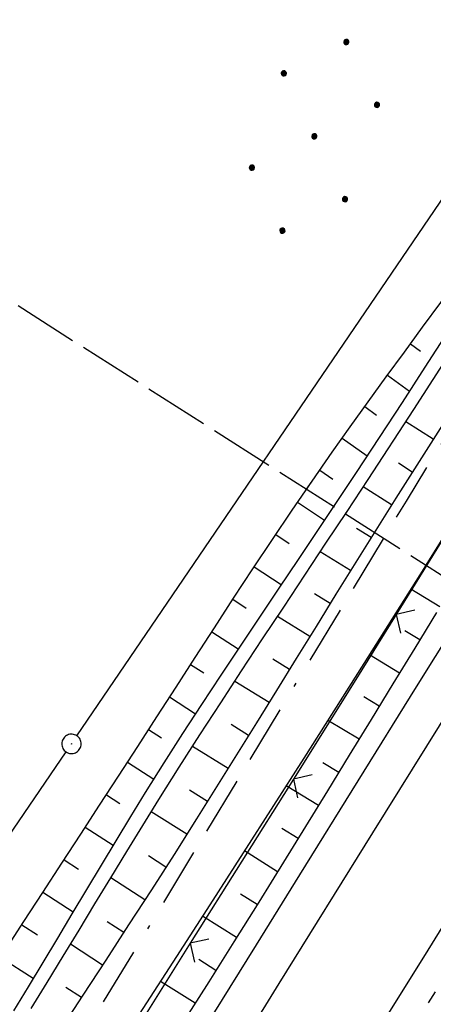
# Model space of a CAD drawing. Extents: x 510526 to 513920, y 467229 to 478797.
# Tile 428 of 467: x 512808 to 512839, y 477030 to 477106. Entities that reach past the tile are written whole.
import ezdxf

# ---------------------------------------------------------------- set-up
doc = ezdxf.new("R2010")
doc.units = 0
doc.header["$LTSCALE"] = 10
doc.header["$MEASUREMENT"] = 0
for name, pattern in [('ACAD_ISO16W100', [73, 15, -6.5, 15, -6.5, 15, -7, 1, -7]), ('ACHSE', [5.5, 4, -0.5, 0.5, -0.5]), ('LT00', [0]), ('LT14', [0.6, 0.5, -0.1])]:
    doc.linetypes.add(name, pattern=pattern)
doc.layers.get('0').update_dxf_attribs({"linetype": 'LT00'})
for name, color, linetype in [('-AX-020', 250, 'ACHSE'), ('BAB-KABEL', 220, 'ACAD_ISO16W100'), ('DFK_AB_L', 21, 'LT00'), ('DFK_AB_P', 7, 'LT00'), ('DFK_NUTZUNG', 250, 'LT00'), ('V87_BOESCH', 250, 'LT00'), ('V87_BOSCHUNG', 250, 'LT00'), ('V87_ZAUN', 40, 'LT00'), ('V88_AFBR_BAB', 250, 'LT00'), ('V88_BOESCH', 250, 'LT00'), ('V88_BOSCHUNG', 250, 'LT00'), ('V88_LD_MARK', 250, 'LT00'), ('V88_ZAUN', 40, 'LT00')]:
    doc.layers.add(name, color=color, linetype=linetype)
doc.layers.add('-BLATT_87-RAND', color=7, linetype='LT14', plot=False)

# ---------------------------------------------------------------- blocks, each defined once
blk = doc.blocks.new('SYMB0003')
at = {"color": 0, "linetype": 'ByBlock'}
for p, q in [((-0.015712, 0), (0.010166, 0.012015)), ((0, -0.021257), (-0.015712, 0)), ((0.010166, 0.012015), (0, -0.021257))]:
    blk.add_line(p, q, dxfattribs=at)
for points in [[(-0.031395, 0.499013), (-0.093691, 0.491144), (-0.154509, 0.475528), (-0.21289, 0.452414), (-0.267913, 0.422164), (-0.318712, 0.385257), (-0.364484, 0.342274), (-0.404509, 0.293893), (-0.438154, 0.240877), (-0.464888, 0.184062), (-0.484292, 0.124345), (-0.496058, 0.062667), (-0.5, 0)], [(-0.5, 0), (-0.496058, -0.062667), (-0.484292, -0.124345), (-0.464888, -0.184062), (-0.438154, -0.240877), (-0.404509, -0.293893), (-0.364485, -0.342274), (-0.318712, -0.385257), (-0.267914, -0.422164), (-0.21289, -0.452414), (-0.154509, -0.475529), (-0.093691, -0.491144), (-0.031395, -0.499014), (0.031395, -0.499014)], [(0.5, 0), (0.496057, 0.062667), (0.484292, 0.124345), (0.464888, 0.184062), (0.438153, 0.240877), (0.404509, 0.293893), (0.364484, 0.342274), (0.318712, 0.385257), (0.267913, 0.422164), (0.21289, 0.452414), (0.154509, 0.475528), (0.093691, 0.491144), (0.031395, 0.499013), (-0.031395, 0.499013)], [(0.031395, -0.499014), (0.093691, -0.491144), (0.154509, -0.475529), (0.21289, -0.452414), (0.267914, -0.422164), (0.318712, -0.385257), (0.364485, -0.342274), (0.404509, -0.293893), (0.438154, -0.240877), (0.464889, -0.184062), (0.484292, -0.124345), (0.496058, -0.062667), (0.5, 0)]]:
    blk.add_lwpolyline(points, dxfattribs=at)
blk = doc.blocks.new('SYMB0024')
at = {"color": 0, "linetype": 'ByBlock'}
for p, q in [((-0.5, 0.5), (0, 0)), ((0, 0), (0.5, 0.5))]:
    blk.add_line(p, q, dxfattribs=at)
blk = doc.blocks.new('Ackerland7')
at = {"layer": 'DFK_NUTZUNG', "color": 0, "linetype": 'ByBlock'}
for p, q in [((-4, 3.928), (-4, 3.67)), ((-3.95, 3.628), (-3.95, 3.97)), ((-3.9, 3.99), (-3.9, 3.607)), ((-3.85, 3.601), (-3.85, 3.997)), ((-3.8, 3.99), (-3.8, 3.607)), ((-3.75, 3.628), (-3.75, 3.97)), ((-3.7, 3.928), (-3.7, 3.67)), ((3.7, 3.929), (3.7, 3.671)), ((3.75, 3.629), (3.75, 3.971)), ((3.8, 3.992), (3.8, 3.608)), ((3.85, 3.602), (3.85, 3.998)), ((3.9, 3.992), (3.9, 3.608)), ((3.95, 3.629), (3.95, 3.971)), ((4, 3.929), (4, 3.671)), ((-3.65, 3.798), (-3.65, 3.8)), ((4.05, 3.799), (4.05, 3.801)), ((-7.85, 0.129), (-7.85, -0.129)), ((-7.8, -0.171), (-7.8, 0.171)), ((-7.75, 0.192), (-7.75, -0.192)), ((-7.7, -0.198), (-7.7, 0.198)), ((-7.65, 0.192), (-7.65, -0.192)), ((-7.6, -0.171), (-7.6, 0.171)), ((-7.55, 0.129), (-7.55, -0.129)), ((-7.5, -0.001), (-7.5, 0.001)), ((-0.15, 0.129), (-0.15, -0.129)), ((-0.1, -0.171), (-0.1, 0.171)), ((-0.05, 0.192), (-0.05, -0.192)), ((0, -0.198), (0, 0.198)), ((0.05, 0.192), (0.05, -0.192)), ((0.1, -0.171), (0.1, 0.171)), ((0.15, 0.129), (0.15, -0.129)), ((0.2, -0.001), (0.2, 0.001)), ((7.55, 0.129), (7.55, -0.129)), ((7.6, -0.171), (7.6, 0.171)), ((7.65, 0.192), (7.65, -0.192)), ((7.7, -0.198), (7.7, 0.198)), ((7.75, 0.192), (7.75, -0.192)), ((7.8, -0.171), (7.8, 0.171)), ((7.85, 0.129), (7.85, -0.129)), ((7.9, -0.001), (7.9, 0.001)), ((-4, -3.671), (-4, -3.929)), ((-3.95, -3.971), (-3.95, -3.629)), ((-3.9, -3.608), (-3.9, -3.992)), ((-3.85, -3.998), (-3.85, -3.602)), ((-3.8, -3.608), (-3.8, -3.992)), ((-3.75, -3.971), (-3.75, -3.629)), ((-3.7, -3.671), (-3.7, -3.929)), ((-3.65, -3.801), (-3.65, -3.799)), ((3.7, -3.671), (3.7, -3.929)), ((3.75, -3.971), (3.75, -3.629)), ((3.8, -3.608), (3.8, -3.992)), ((3.85, -3.998), (3.85, -3.602)), ((3.9, -3.608), (3.9, -3.992)), ((3.95, -3.971), (3.95, -3.629)), ((4, -3.671), (4, -3.929)), ((4.05, -3.801), (4.05, -3.799))]:
    blk.add_line(p, q, dxfattribs=at)
for points in [[(-3.65, 3.799), (-3.67, 3.886), (-3.725, 3.955), (-3.805, 3.994), (-3.894, 3.994), (-3.975, 3.955), (-4.03, 3.886), (-4.05, 3.799), (-4.03, 3.712), (-3.975, 3.642), (-3.894, 3.604), (-3.805, 3.604), (-3.725, 3.642), (-3.67, 3.712), (-3.65, 3.799)], [(4.05, 3.8), (4.03, 3.887), (3.975, 3.956), (3.894, 3.995), (3.805, 3.995), (3.725, 3.956), (3.67, 3.887), (3.65, 3.8), (3.67, 3.713), (3.725, 3.644), (3.805, 3.605), (3.894, 3.605), (3.975, 3.644), (4.03, 3.713), (4.05, 3.8)], [(-7.5, 0), (-7.52, 0.087), (-7.575, 0.156), (-7.655, 0.195), (-7.744, 0.195), (-7.825, 0.156), (-7.88, 0.087), (-7.9, 0)], [(0.2, 0), (0.18, 0.087), (0.125, 0.156), (0.045, 0.195), (-0.044, 0.195), (-0.125, 0.156), (-0.18, 0.087), (-0.2, 0)], [(-0.2, 0), (-0.18, -0.087), (-0.125, -0.156), (-0.044, -0.195), (0.045, -0.195), (0.125, -0.156), (0.18, -0.087), (0.2, 0)], [(7.9, 0), (7.88, 0.087), (7.825, 0.156), (7.744, 0.195), (7.655, 0.195), (7.575, 0.156), (7.52, 0.087), (7.5, 0)], [(7.5, 0), (7.52, -0.087), (7.575, -0.156), (7.655, -0.195), (7.744, -0.195), (7.825, -0.156), (7.88, -0.087), (7.9, 0)], [(-7.9, 0), (-7.88, -0.087), (-7.825, -0.156), (-7.744, -0.195), (-7.655, -0.195), (-7.575, -0.156), (-7.52, -0.087), (-7.5, 0)], [(-3.65, -3.8), (-3.67, -3.713), (-3.725, -3.644), (-3.805, -3.605), (-3.894, -3.605), (-3.975, -3.644), (-4.03, -3.713), (-4.05, -3.8), (-4.03, -3.887), (-3.975, -3.956), (-3.894, -3.995), (-3.805, -3.995), (-3.725, -3.956), (-3.67, -3.887), (-3.65, -3.8)], [(4.05, -3.8), (4.03, -3.713), (3.975, -3.644), (3.894, -3.605), (3.805, -3.605), (3.725, -3.644), (3.67, -3.713), (3.65, -3.8), (3.67, -3.887), (3.725, -3.956), (3.805, -3.995), (3.894, -3.995), (3.975, -3.956), (4.03, -3.887), (4.05, -3.8)]]:
    blk.add_lwpolyline(points, dxfattribs=at)

msp = doc.modelspace()

# ---------------------------------------------------------------- linework, layer by layer
at = {"layer": '-AX-020', "ltscale": 0.2, "flags": 128}
msp.add_lwpolyline([(513881.716, 478796.972), (513877.87, 478787.354), (513870.367, 478768.801), (513862.788, 478750.278), (513855.137, 478731.786), (513847.411, 478713.324), (513839.611, 478694.893), (513831.738, 478676.494), (513823.791, 478658.127), (513815.771, 478639.791), (513807.678, 478621.487), (513799.512, 478603.216), (513791.272, 478584.978), (513782.96, 478566.773), (513774.576, 478548.601), (513766.118, 478530.463), (513757.588, 478512.359), (513748.986, 478494.289), (513740.312, 478476.254), (513731.565, 478458.253), (513722.747, 478440.287), (513713.857, 478422.357), (513704.896, 478404.463), (513695.863, 478386.605), (513686.758, 478368.782), (513677.583, 478350.997), (513668.336, 478333.248), (513659.019, 478315.536), (513649.63, 478297.862), (513640.172, 478280.225), (513630.643, 478262.626), (513621.043, 478245.066), (513611.374, 478227.544), (513601.634, 478210.061), (513591.825, 478192.617), (513586.745, 478183.647), (513576.83, 478166.262), (513566.848, 478148.917), (513556.8, 478131.609), (513546.688, 478114.338), (513536.514, 478097.104), (513526.28, 478079.906), (513515.988, 478062.743), (513505.638, 478045.613), (513495.234, 478028.517), (513484.778, 478011.453), (513474.27, 477994.421), (513463.712, 477977.419), (513453.108, 477960.447), (513442.457, 477943.503), (513431.762, 477926.587), (513421.026, 477909.698), (513410.248, 477892.835), (513399.432, 477875.997), (513388.579, 477859.182), (513377.691, 477842.39), (513366.769, 477825.62), (513355.815, 477808.871), (513344.831, 477792.142), (513333.819, 477775.431), (513322.78, 477758.738), (513311.715, 477742.062), (513300.628, 477725.401), (513289.519, 477708.754), (513278.389, 477692.121), (513267.242, 477675.5), (513256.078, 477658.891), (513244.899, 477642.291), (513233.706, 477625.7), (513222.502, 477609.117), (513211.288, 477592.542), (513200.066, 477575.971), (513188.837, 477559.405), (513177.603, 477542.843), (513166.366, 477526.282), (513154.797, 477509.239), (513142.496, 477491.114), (513130.197, 477472.988), (513117.902, 477454.859), (513105.613, 477436.726), (513093.333, 477418.587), (513081.064, 477400.44), (513068.808, 477382.285), (513056.567, 477364.119), (513044.344, 477345.942), (513032.141, 477327.752), (513019.958, 477309.547), (513007.8, 477291.325), (512995.668, 477273.087), (512983.565, 477254.83), (512971.492, 477236.552), (512959.452, 477218.253), (512947.447, 477199.931), (512935.479, 477181.584), (512923.551, 477163.212), (512911.665, 477144.812), (512899.822, 477126.385), (512888.026, 477107.927), (512876.279, 477089.439), (512864.582, 477070.918), (512852.939, 477052.364), (512841.352, 477033.775), (512829.822, 477015.15), (512818.352, 476996.488), (512806.945, 476977.787), (512795.603, 476959.048), (512789.644, 476949.141), (512778.405, 476930.339), (512767.236, 476911.496), (512756.135, 476892.613), (512745.103, 476873.688), (512734.14, 476854.724), (512723.246, 476835.72), (512712.422, 476816.676), (512701.668, 476797.593), (512690.983, 476778.471), (512680.369, 476759.309), (512669.824, 476740.11), (512659.35, 476720.871), (512648.946, 476701.595), (512638.612, 476682.281), (512628.349, 476662.929), (512618.157, 476643.54), (512608.036, 476624.113), (512597.985, 476604.65), (512588.006, 476585.15), (512578.098, 476565.614), (512568.261, 476546.042), (512558.497, 476526.434), (512548.803, 476506.791), (512539.182, 476487.112), (512529.632, 476467.399), (512520.155, 476447.65), (512510.749, 476427.867), (512501.416, 476408.05), (512492.156, 476388.199), (512482.968, 476368.314), (512473.852, 476348.396), (512464.81, 476328.445), (512455.84, 476308.46), (512446.944, 476288.443), (512438.12, 476268.394), (512429.37, 476248.313), (512420.694, 476228.2), (512412.09, 476208.055), (512403.561, 476187.879), (512395.105, 476167.672), (512386.723, 476147.434), (512378.415, 476127.166), (512370.181, 476106.867), (512362.021, 476086.539), (512353.936, 476066.181), (512345.925, 476045.794), (512337.988, 476025.377), (512330.127, 476004.932), (512322.339, 475984.458), (512314.627, 475963.955), (512306.989, 475943.425), (512299.427, 475922.867), (512291.94, 475902.281), (512284.528, 475881.669), (512277.191, 475861.029), (512269.93, 475840.362), (512262.744, 475819.67), (512255.634, 475798.951), (512248.599, 475778.206), (512241.641, 475757.436), (512234.758, 475736.641), (512227.951, 475715.82), (512221.221, 475694.975), (512214.566, 475674.105), (512207.988, 475653.211), (512201.487, 475632.294), (512200.128, 475627.887), (512194.281, 475608.791), (512188.5, 475589.674), (512182.785, 475570.538), (512177.137, 475551.381), (512171.56, 475532.204), (512166.053, 475513.007), (512160.618, 475493.788), (512155.257, 475474.55), (512149.971, 475455.29), (512148.09, 475448.361), (512142.908, 475429.074), (512137.804, 475409.765), (512132.778, 475390.436), (512127.829, 475371.088), (512122.957, 475351.719), (512118.163, 475332.332), (512113.447, 475312.925), (512108.808, 475293.499), (512104.247, 475274.055), (512099.765, 475254.593), (512095.36, 475235.113), (512091.033, 475215.616), (512086.785, 475196.101), (512082.614, 475176.57), (512078.522, 475157.022), (512074.508, 475137.458), (512070.573, 475117.878), (512066.716, 475098.282), (512063.238, 475080.246), (512059.532, 475060.621), (512055.901, 475040.983), (512052.344, 475021.33), (512048.857, 475001.665), (512045.438, 474981.988), (512042.084, 474962.3), (512038.794, 474942.602), (512035.562, 474922.893), (512032.388, 474903.175), (512029.269, 474883.449), (512026.201, 474863.714), (512023.183, 474843.972), (512020.21, 474824.222), (512017.282, 474804.467), (512014.394, 474784.705), (512011.544, 474764.937), (512008.73, 474745.165), (512005.949, 474725.388), (512003.198, 474705.607), (512000.474, 474685.821), (511997.775, 474666.033), (511995.098, 474646.242), (511992.439, 474626.448), (511989.798, 474606.651), (511987.169, 474586.854), (511984.552, 474567.054), (511981.943, 474547.253), (511979.34, 474527.452), (511976.744, 474507.689), (511975.127, 474495.377), (511973.477, 474482.815), (511971.825, 474470.254), (511970.169, 474457.693), (511968.506, 474445.133), (511966.835, 474432.574), (511965.154, 474420.016), (511963.46, 474407.46), (511961.752, 474394.906), (511960.027, 474382.355), (511958.283, 474369.806), (511956.518, 474357.259), (511954.73, 474344.717), (511952.918, 474332.177), (511951.078, 474319.642), (511949.209, 474307.111), (511947.309, 474294.584), (511945.376, 474282.063), (511943.407, 474269.547), (511941.4, 474257.038), (511939.355, 474244.534), (511937.267, 474232.038), (511935.137, 474219.549), (511932.96, 474207.067), (511930.736, 474194.594), (511928.462, 474182.131), (511926.136, 474169.676), (511923.757, 474157.232), (511921.321, 474144.799), (511918.829, 474132.377), (511916.276, 474119.967), (511913.661, 474107.57), (511910.982, 474095.187), (511908.238, 474082.818), (511905.425, 474070.464), (511902.544, 474058.127), (511899.59, 474045.806), (511896.562, 474033.504), (511893.47, 474021.261), (511890.29, 474008.997), (511887.033, 473996.753), (511883.699, 473984.53), (511880.287, 473972.328), (511876.798, 473960.148), (511873.233, 473947.991), (511869.591, 473935.856), (511865.873, 473923.745), (511862.077, 473911.656), (511858.206, 473899.593), (511854.259, 473887.554), (511850.236, 473875.54), (511846.136, 473863.552), (511841.962, 473851.59), (511837.711, 473839.654), (511833.386, 473827.746), (511828.985, 473815.865), (511824.51, 473804.012), (511819.96, 473792.188), (511815.335, 473780.392), (511810.636, 473768.626), (511805.863, 473756.89), (511801.015, 473745.185), (511796.094, 473733.51), (511791.099, 473721.866), (511786.031, 473710.255), (511780.889, 473698.675), (511775.675, 473687.128), (511770.388, 473675.615), (511765.028, 473664.135), (511759.596, 473652.689), (511754.091, 473641.278), (511748.515, 473629.901), (511742.867, 473618.56), (511737.147, 473607.255), (511731.356, 473595.986), (511725.494, 473584.754), (511719.562, 473573.559), (511713.558, 473562.402), (511707.485, 473551.283), (511701.341, 473540.203), (511695.128, 473529.162), (511688.845, 473518.159), (511682.492, 473507.198), (511676.07, 473496.276), (511669.58, 473485.395), (511663.021, 473474.555), (511656.394, 473463.757), (511649.699, 473453.001), (511642.935, 473442.288), (511636.105, 473431.617), (511629.207, 473420.99), (511622.242, 473410.406), (511615.211, 473399.867), (511608.113, 473389.372), (511600.949, 473378.922), (511593.719, 473368.518), (511586.423, 473358.16), (511579.062, 473347.848), (511571.637, 473337.582), (511564.147, 473327.364), (511556.592, 473317.193), (511548.973, 473307.07), (511541.291, 473296.996), (511533.545, 473286.969), (511525.735, 473276.993), (511517.863, 473267.066), (511509.929, 473257.188), (511501.932, 473247.361), (511493.873, 473237.584), (511485.753, 473227.859), (511477.572, 473218.186), (511475.548, 473215.811), (511467.291, 473206.202), (511458.976, 473196.642), (511450.605, 473187.132), (511442.182, 473177.667), (511433.709, 473168.249), (511425.188, 473158.872), (511416.622, 473149.537), (511408.014, 473140.241), (511399.365, 473130.982), (511390.679, 473121.758), (511381.958, 473112.568), (511373.205, 473103.409), (511364.421, 473094.278), (511355.61, 473085.175), (511346.772, 473076.096), (511337.912, 473067.039), (511329.031, 473058.003), (511320.132, 473048.986), (511311.216, 473039.984), (511302.286, 473030.997), (511293.345, 473022.02), (511284.394, 473013.053), (511275.436, 473004.094), (511266.473, 472995.139), (511255.909, 472984.591), (511236.789, 472965.502), (511230.177, 472958.9), (511223.567, 472952.294), (511216.964, 472945.683), (511210.368, 472939.063), (511203.785, 472932.433), (511197.215, 472925.788), (511190.663, 472919.125), (511184.131, 472912.443), (511177.622, 472905.739), (511171.139, 472899.01), (511164.685, 472892.252), (511158.263, 472885.464), (511151.877, 472878.643), (511145.529, 472871.786), (511139.222, 472864.891), (511132.96, 472857.955), (511126.746, 472850.976), (511120.583, 472843.952), (511114.476, 472836.881), (511109.32, 472830.82), (511103.322, 472823.655), (511097.386, 472816.438), (511091.511, 472809.171), (511085.699, 472801.854), (511079.95, 472794.488), (511074.265, 472787.072), (511068.642, 472779.609), (511063.084, 472772.097), (511057.591, 472764.538), (511052.162, 472756.933), (511046.799, 472749.281), (511041.501, 472741.584), (511036.27, 472733.841), (511031.105, 472726.054), (511026.007, 472718.223), (511020.976, 472710.349), (511016.012, 472702.431), (511011.117, 472694.472), (511006.29, 472686.471), (511001.532, 472678.429), (510996.842, 472670.347), (510992.223, 472662.225), (510987.672, 472654.063), (510983.192, 472645.863), (510978.782, 472637.625), (510974.443, 472629.349), (510970.175, 472621.036), (510965.978, 472612.687), (510961.853, 472604.303), (510957.799, 472595.883), (510953.818, 472587.43), (510949.91, 472578.942), (510946.074, 472570.422), (510942.311, 472561.868), (510938.622, 472553.283), (510935.007, 472544.666), (510931.465, 472536.02), (510927.997, 472527.343), (510924.604, 472518.636), (510921.286, 472509.901), (510918.042, 472501.138), (510914.874, 472492.347), (510911.781, 472483.529), (510908.763, 472474.686), (510905.821, 472465.817), (510902.956, 472456.923), (510900.166, 472448.004), (510897.454, 472439.062), (510894.817, 472430.098), (510892.258, 472421.111), (510889.776, 472412.102), (510887.37, 472403.073), (510885.043, 472394.023), (510882.792, 472384.954), (510880.62, 472375.866), (510878.525, 472366.759), (510876.509, 472357.635), (510874.57, 472348.494), (510872.71, 472339.337), (510870.929, 472330.164), (510869.226, 472320.976), (510867.602, 472311.774), (510866.056, 472302.558), (510864.59, 472293.33), (510863.202, 472284.089), (510861.894, 472274.837), (510860.665, 472265.574), (510859.516, 472256.301), (510858.445, 472247.018), (510857.455, 472237.726), (510856.544, 472228.427), (510855.712, 472219.119), (510854.96, 472209.806), (510854.288, 472200.485), (510853.696, 472191.159), (510853.184, 472181.829), (510852.752, 472172.495), (510852.399, 472163.157), (510852.127, 472153.817), (510851.934, 472144.475), (510851.822, 472135.131), (510851.789, 472125.787), (510851.836, 472116.443), (510851.964, 472107.1), (510852.009, 472104.711), (510852.237, 472095.37), (510852.543, 472086.03), (510852.927, 472076.694), (510853.387, 472067.361), (510853.922, 472058.032), (510854.53, 472048.707), (510855.21, 472039.388), (510855.961, 472030.074), (510856.782, 472020.766), (510857.671, 472011.464), (510858.627, 472002.169), (510859.649, 471992.88), (510860.734, 471983.599), (510861.883, 471974.326), (510863.094, 471965.06), (510864.364, 471955.802), (510865.694, 471946.554), (510867.082, 471937.313), (510868.525, 471928.081), (510870.024, 471918.857), (510871.577, 471909.643), (510873.182, 471900.438), (510874.839, 471891.241), (510876.545, 471882.054), (510878.3, 471872.876), (510880.102, 471863.708), (510881.95, 471854.548), (510883.842, 471845.397), (510885.778, 471836.255), (510887.756, 471827.123), (510889.775, 471817.999), (510891.834, 471808.885), (510893.93, 471799.779), (510896.064, 471790.681), (510898.233, 471781.592), (510900.437, 471772.511), (510902.673, 471763.439), (510904.942, 471754.374), (510907.241, 471745.317), (510909.57, 471736.267), (510911.926, 471727.225), (510914.31, 471718.19), (510916.719, 471709.161), (510919.152, 471700.139), (510921.608, 471691.124), (510924.087, 471682.114), (510926.585, 471673.11), (510929.104, 471664.112), (510931.64, 471655.118), (510934.193, 471646.129), (510936.762, 471637.145), (510939.345, 471628.165), (510941.941, 471619.188), (510944.55, 471610.216), (510947.169, 471601.246), (510949.797, 471592.279), (510952.434, 471583.314), (510955.078, 471574.352), (510957.727, 471565.391), (510960.382, 471556.431), (510963.039, 471547.473), (510967.703, 471531.767), (510970.248, 471523.199), (510975.26, 471506.323), (510980.27, 471489.445), (510985.273, 471472.566), (510990.267, 471455.684), (510995.248, 471438.798), (511000.214, 471421.908), (511005.162, 471405.012), (511010.087, 471388.11), (511014.988, 471371.201), (511019.861, 471354.283), (511024.703, 471337.357), (511029.511, 471320.421), (511034.281, 471303.475), (511039.011, 471286.517), (511043.698, 471269.547), (511048.338, 471252.564), (511052.928, 471235.568), (511057.465, 471218.557), (511061.945, 471201.532), (511066.367, 471184.491), (511070.726, 471167.434), (511075.019, 471150.36), (511079.243, 471133.269), (511083.395, 471116.16), (511086.572, 471102.843), (511090.589, 471085.702), (511094.527, 471068.543), (511098.388, 471051.366), (511102.17, 471034.172), (511105.875, 471016.961), (511109.501, 470999.734), (511113.048, 470982.489), (511116.518, 470965.23), (511119.908, 470947.954), (511123.221, 470930.663), (511126.454, 470913.357), (511129.609, 470896.037), (511132.686, 470878.703), (511135.683, 470861.354), (511138.602, 470843.993), (511141.441, 470826.619), (511144.202, 470809.231), (511146.884, 470791.831), (511149.487, 470774.42), (511152.01, 470756.996), (511154.454, 470739.562), (511156.819, 470722.116), (511159.105, 470704.66), (511161.311, 470687.193), (511163.438, 470669.717), (511165.485, 470652.232), (511165.638, 470650.897), (511167.873, 470631.022), (511170.027, 470611.138), (511172.103, 470591.246), (511174.098, 470571.346), (511176.014, 470551.438), (511177.851, 470531.523), (511179.526, 470512.546), (511180.884, 470496.345), (511182.163, 470480.137), (511183.363, 470463.922), (511184.482, 470447.702), (511185.522, 470431.478), (511186.482, 470415.247), (511187.362, 470399.013), (511188.162, 470382.774), (511188.882, 470366.532), (511189.522, 470350.286), (511190.082, 470334.037), (511190.563, 470317.786), (511190.963, 470301.532), (511191.284, 470285.277), (511191.524, 470269.02), (511191.684, 470252.763), (511191.765, 470236.505), (511191.765, 470220.247), (511191.686, 470203.988), (511191.526, 470187.731), (511191.287, 470171.474), (511191.243, 470169.007), (511190.912, 470152.752), (511190.504, 470136.499), (511190.023, 470120.247), (511189.472, 470103.998), (511188.854, 470087.752), (511188.173, 470071.508), (511187.432, 470055.266), (511186.634, 470039.027), (511185.783, 470022.791), (511184.882, 470006.558), (511183.935, 469990.327), (511182.944, 469974.099), (511181.913, 469957.873), (511180.846, 469941.65), (511179.745, 469925.429), (511178.614, 469909.21), (511177.457, 469892.993), (511176.276, 469876.777), (511175.075, 469860.563), (511173.858, 469844.35), (511172.627, 469828.139), (511171.386, 469811.927), (511170.138, 469795.717), (511168.847, 469778.991), (511030.959, 467993.348), (511029.419, 467973.407), (511027.883, 467953.466), (511026.353, 467933.525), (511024.832, 467913.582), (511023.323, 467893.64), (511021.828, 467873.695), (511020.353, 467853.75), (511018.898, 467833.804), (511017.467, 467813.855), (511016.063, 467793.903), (511014.69, 467773.951), (511013.35, 467753.995), (511012.046, 467734.038), (511010.782, 467714.078), (511009.56, 467694.116), (511008.383, 467674.151), (511007.254, 467654.183), (511006.177, 467634.211), (511005.154, 467614.237), (511004.188, 467594.261), (511003.284, 467574.281), (511002.442, 467554.299), (511001.667, 467534.314), (511000.962, 467514.327), (511000.329, 467494.336), (510999.772, 467474.345), (510999.556, 467465.709), (510999.112, 467445.714), (510998.747, 467425.717), (510998.463, 467405.719), (510998.259, 467385.719), (510998.135, 467365.72), (510998.091, 467345.72), (510998.127, 467325.72), (510998.243, 467305.721), (510998.439, 467285.721), (510998.715, 467265.723), (510999.071, 467245.726), (510999.432, 467229.156)], dxfattribs=at)
at = {"layer": '-BLATT_87-RAND'}
msp.add_lwpolyline([(513217.937, 477919.217), (512721.328, 477138.829), (512963.46, 476984.746), (513460.068, 477765.134), (513217.937, 477919.217)], dxfattribs=at)
at = {"layer": 'BAB-KABEL', "ltscale": 0.03, "flags": 128}
msp.add_lwpolyline([(513339.839, 477816.319), (513312.266, 477774.649), (513284.672, 477732.996), (513252.5, 477694.412), (513223.881, 477653.496), (513195.795, 477612.121), (513167.629, 477570.875), (513139.88, 477529.298), (513111.793, 477487.916), (513083.807, 477446.454), (513055.844, 477404.978), (513022.492, 477355.034), (513000.515, 477321.52), (512973.122, 477279.62), (512945.422, 477237.871), (512917.575, 477196.217), (512879.155, 477137.499), (512858.339, 477103.216), (512837.389, 477068.954), (512811.451, 477026.06), (512784.195, 476983.896), (512756.652, 476941.559), (512731.123, 476898.632), (512706.393, 476854.964), (512681.949, 476811.101), (512658.869, 476770.394), (512633.742, 476723.052), (512609.823, 476678.973), (512586.03, 476634.72), (512574.463, 476609.04), (512565.77, 476584.237), (512545.206, 476542.916), (512523.454, 476497.739), (512501.769, 476452.474), (512480.246, 476407.171), (512458.846, 476361.789), (512438.563, 476315.939), (512418.177, 476270.118), (512378.72, 476177.833), (512359.892, 476131.364), (512341.348, 476084.783), (512322.575, 476038.314), (512304.817, 475991.341), (512287.677, 475944.24), (512270.282, 475897.168), (512254.121, 475849.696), (512237.768, 475802.276), (512221.53, 475754.824), (512205.859, 475707.192), (512190.782, 475659.377), (512175.78, 475611.52), (512161.516, 475563.423), (512145.692, 475515.804), (512137.725, 475496.074), (512130.625, 475467.918), (512119.035, 475418.91), (512105.583, 475370.555), (512100.73, 475351.099), (512084.182, 475320.513), (512082.618, 475318.668), (512071.987, 475296.243), (512062.064, 475264.372), (512059.316, 475232.902), (512061.872, 475193.176), (512054.818, 475143.1), (512045.689, 475099.989), (512036.29, 475050.898), (512027.273, 475001.725), (512018.223, 474952.549), (512008.899, 474903.418), (512000.14, 474854.229), (511992.355, 474804.855), (511985.273, 474755.369), (511977.385, 474700.851), (511969.41, 474646.425), (511966.53, 474615.204), (511972.795, 474604.79), (511970.049, 474596.165), (511959.565, 474586.374), (511941.907, 474517.478), (511936.852, 474477.772), (511926.657, 474399.733), (511919.973, 474355.376), (511910.09, 474296.615), (511899.454, 474238.126), (511883.784, 474152.683), (511870.289, 474094.001), (511857.131, 474053.876), (511852.776, 474012.454), (511853.171, 473966.862), (511852.492, 473957.146), (511851.311, 473949.656), (511841.692, 473942.065), (511825.821, 473895.229), (511826.651, 473894.117), (511810.899, 473851.945), (511793.573, 473805.027), (511775.285, 473758.358), (511755.124, 473712.475), (511734.052, 473667.008), (511712.225, 473621.972), (511689.498, 473577.273), (511665.157, 473533.497), (511639.854, 473490.241), (511612.908, 473448.14), (511601.588, 473431.806), (511558.048, 473366.072), (511514.894, 473306.01), (511484.056, 473267.454), (511450.631, 473224.7), (511393.065, 473164.53), (511363.017, 473132.866), (511308.517, 473076.446), (511275.572, 473040.359), (511243.006, 473009.331), (511235.22, 472986.054), (511231.03, 472981.056), (511075.99, 472813.106), (511070.243, 472807.304), (511057.801, 472797.513), (511038.028, 472769.96), (511010.695, 472730.526), (510983.876, 472687.185), (510959.577, 472643.761), (510934.3, 472604.326), (510904.804, 472574.327), (510913.914, 472558.288), (510911.702, 472550.665), (510911.228, 472549.239), (510895.971, 472514.712), (510882.655, 472477.924), (510872.403, 472460.753), (510857.497, 472432.352), (510836.101, 472381.12), (510836.281, 472368.894), (510832.944, 472355.972), (510830.181, 472332.026), (510848.219, 472325.537), (510838.512, 472271.416), (510831.965, 472215.431), (510830.702, 472169.392), (510828.833, 472118.665), (510829.075, 472067.625), (510833.949, 472011.739), (510842.444, 471951.437), (510849.978, 471906.34), (510856.18, 471866.272), (510867.229, 471812.821), (510879.853, 471762.875), (510891.506, 471713.806), (510903.789, 471665.07), (510916.063, 471616.285), (510929.638, 471568.076), (510950.958, 471501.368), (510971.606, 471429.824), (510974.35, 471422.765), (510989.551, 471366.875), (511004.499, 471314.199), (511016.364, 471270.838), (511026.276, 471232.419), (511039.24, 471184.146), (511056.597, 471116.881), (511065.905, 471078.265), (511077.604, 471030.011), (511089.225, 470981.622), (511098.911, 470932.895), (511107.165, 470884.025), (511116.152, 470835.042), (511125.079, 470786.059), (511133.148, 470736.973), (511137.299, 470706.315), (511129.89, 470689.715), (511129.543, 470684.612), (511132.443, 470671.581), (511143.113, 470670.948), (511145.784, 470638.261), (511151.08, 470588.888), (511155.977, 470539.416), (511159.512, 470489.779), (511162.627, 470440.141), (511165.944, 470390.621), (511167.842, 470340.945), (511167.805, 470291.237), (511167.773, 470272.425), (511169.192, 470243.962), (511168.974, 470223.344), (511163.734, 470203.872), (511151.457, 470170.118), (511152.401, 470145.764), (511161.627, 470107.325), (511162.261, 470078.654), (511157.084, 470021.39), (511153.973, 469975.779), (511150.229, 469924.108), (511146.614, 469878.373), (511141.044, 469826.728), (511133.852, 469745.039), (511131.815, 469700.017), (511128.932, 469655.166), (511125.194, 469595.287), (511130.663, 469554.69), (511130.405, 469544.669), (511121.691, 469477.401)], dxfattribs=at)
at = {"layer": 'DFK_AB_L'}
for p, q in [((512811.932, 477050.8), (512896.598, 477175.22)), ((512811.086, 477049.561), (512769.924, 476989.479))]:
    msp.add_line(p, q, dxfattribs=at)
at = {"layer": 'V87_BOESCH'}
for points in [[(512889.958, 477148.191), (512888.429, 477145.677), (512886.909, 477143.156), (512885.398, 477140.63), (512883.893, 477138.101), (512882.392, 477135.569), (512880.892, 477133.036), (512879.393, 477130.503), (512874.959, 477123.037), (512870.506, 477115.581), (512866.033, 477108.137), (512861.541, 477100.706), (512857.028, 477093.287), (512852.494, 477085.881), (512847.937, 477078.489), (512843.358, 477071.111), (512838.915, 477064.002)], [(512874.337, 477134.135), (512870.326, 477127.974), (512866.316, 477121.813), (512862.306, 477115.651), (512859.845, 477111.868), (512857.386, 477108.084), (512854.929, 477104.298), (512852.476, 477100.509), (512850.028, 477096.718), (512847.586, 477092.922), (512845.838, 477090.197), (512844.092, 477087.471), (512842.345, 477084.746), (512840.596, 477082.022), (512838.842, 477079.301), (512837.081, 477076.585), (512835.312, 477073.874), (512833.532, 477071.171), (512832.041, 477068.927), (512831.783, 477068.54)], [(512829.689, 477069.873), (512830.122, 477070.506), (512831.68, 477072.744), (512833.057, 477074.688), (512834.446, 477076.624), (512835.846, 477078.553), (512837.252, 477080.477), (512838.663, 477082.398), (512840.074, 477084.319), (512841.483, 477086.242), (512842.888, 477088.168), (512844.284, 477090.099), (512845.67, 477092.038), (512847.041, 477093.987), (512848.559, 477096.184), (512850.058, 477098.393), (512851.541, 477100.613), (512853.01, 477102.843), (512854.469, 477105.08), (512855.919, 477107.323)], [(512859.056, 477107.031), (512857.962, 477105.041), (512856.873, 477103.048), (512855.786, 477101.054), (512854.696, 477099.062), (512853.601, 477097.073), (512852.497, 477095.088), (512851.381, 477093.111), (512850.25, 477091.143), (512849.06, 477089.116), (512847.853, 477087.1), (512846.631, 477085.093), (512845.395, 477083.093), (512844.15, 477081.099), (512842.897, 477079.11), (512841.638, 477077.124), (512840.376, 477075.14), (512839.113, 477073.156), (512837.853, 477071.172), (512836.596, 477069.185), (512835.043, 477066.711), (512834.933, 477066.536)], [(512832.693, 477067.961), (512832.821, 477068.154), (512834.449, 477070.622), (512837.993, 477076.044), (512841.504, 477081.487), (512844.982, 477086.951), (512848.429, 477092.435), (512850.217, 477095.307), (512851.997, 477098.184), (512853.771, 477101.064), (512855.542, 477103.946), (512857.309, 477106.831)]]:
    msp.add_lwpolyline(points, dxfattribs=at)
at = {"layer": 'V87_BOSCHUNG'}
for p, q in [((512837.726, 477081.123), (512838.503, 477080.551)), ((512835.951, 477078.697), (512837.65, 477077.461)), ((512834.187, 477076.263), (512835.101, 477075.606)), ((512839.48, 477073.732), (512837.362, 477075.074)), ((512832.438, 477073.818), (512834.372, 477072.444)), ((512830.707, 477071.351), (512831.715, 477070.651)), ((512837.87, 477071.2), (512836.796, 477071.881)), ((512836.268, 477068.664), (512834.075, 477070.054))]:
    msp.add_line(p, q, dxfattribs=at)
at = {"layer": 'V87_ZAUN'}
msp.add_line((512844.5, 477072.946), (512838.955, 477063.977), dxfattribs=at)
at = {"layer": 'V88_AFBR_BAB'}
for points in [[(512803.499, 476998.358), (512809.631, 477008.397), (512815.787, 477018.422), (512819.124, 477023.835), (512822.467, 477029.244), (512825.816, 477034.65), (512829.168, 477040.053), (512833.683, 477047.317), (512838.203, 477054.577), (512842.728, 477061.834), (512845.575, 477066.394), (512848.425, 477070.952), (512851.278, 477075.509), (512854.135, 477080.063), (512857.462, 477085.355), (512860.796, 477090.643), (512864.137, 477095.927), (512867.485, 477101.206), (512870.099, 477105.317), (512872.718, 477109.425), (512873.964, 477111.377)], [(512883.89, 477105.639), (512883.481, 477104.997), (512880.276, 477099.965), (512877.075, 477094.929), (512873.762, 477089.705), (512870.454, 477084.477), (512867.153, 477079.245), (512863.86, 477074.008), (512860.944, 477069.357), (512858.034, 477064.702), (512855.127, 477060.045), (512852.223, 477055.386), (512848.878, 477050.017), (512845.536, 477044.648), (512842.195, 477039.276), (512838.858, 477033.903), (512835.471, 477028.442)]]:
    msp.add_lwpolyline(points, dxfattribs=at)
at = {"layer": 'V88_BOESCH'}
for points in [[(512869.522, 477113.945), (512866.033, 477108.137), (512861.541, 477100.706), (512857.028, 477093.287), (512852.494, 477085.881), (512847.937, 477078.489), (512843.358, 477071.111), (512838.756, 477063.747), (512834.129, 477056.399), (512829.478, 477049.067), (512824.801, 477041.751), (512822.219, 477037.736), (512819.631, 477033.726), (512817.039, 477029.718), (512814.443, 477025.712), (512811.846, 477021.708), (512809.248, 477017.703), (512806.653, 477013.697)], [(512806.38, 477034.193), (512807.833, 477036.446), (512809.293, 477038.695), (512810.758, 477040.943), (512812.224, 477043.191), (512813.69, 477045.439), (512815.152, 477047.689), (512816.636, 477049.983), (512818.116, 477052.278), (512819.595, 477054.573), (512821.076, 477056.866), (512822.56, 477059.156), (512824.05, 477061.442), (512825.549, 477063.721), (512827.059, 477065.992), (512828.583, 477068.254), (512830.122, 477070.505), (512831.68, 477072.744), (512833.057, 477074.688), (512834.446, 477076.624), (512835.846, 477078.552), (512837.252, 477080.477), (512838.663, 477082.398), (512840.074, 477084.319)], [(512840.596, 477082.022), (512838.842, 477079.301), (512837.081, 477076.585), (512835.312, 477073.874), (512833.532, 477071.171), (512832.041, 477068.927), (512830.544, 477066.686), (512829.043, 477064.449), (512827.542, 477062.212), (512826.042, 477059.973), (512824.546, 477057.732), (512823.057, 477055.486), (512821.578, 477053.233), (512820.11, 477050.972), (512818.658, 477048.7), (512817.223, 477046.417), (512816.071, 477044.551), (512814.929, 477042.678), (512813.795, 477040.8), (512812.667, 477038.919), (512811.543, 477037.035), (512810.419, 477035.152), (512809.293, 477033.272), (512808.163, 477031.395), (512807.026, 477029.524)], [(512808.403, 477029.72), (512809.637, 477031.736), (512810.867, 477033.756), (512812.094, 477035.779), (512813.321, 477037.803), (512814.55, 477039.826), (512815.783, 477041.847), (512817.024, 477043.863), (512818.273, 477045.873), (512819.851, 477048.376), (512821.444, 477050.868), (512823.05, 477053.35), (512824.666, 477055.826), (512826.291, 477058.296), (512827.921, 477060.762), (512829.555, 477063.226), (512831.189, 477065.69), (512832.821, 477068.154), (512834.449, 477070.622), (512837.993, 477076.044), (512841.504, 477081.487)], [(512840.376, 477075.14), (512839.113, 477073.156), (512837.853, 477071.172), (512836.596, 477069.185), (512835.043, 477066.711), (512833.498, 477064.233), (512831.959, 477061.751), (512830.423, 477059.266), (512828.89, 477056.78), (512827.357, 477054.295), (512825.821, 477051.81), (512824.28, 477049.328), (512822.733, 477046.849), (512821.178, 477044.375), (512819.44, 477041.635), (512817.69, 477038.901), (512815.931, 477036.174), (512814.165, 477033.452), (512812.394, 477030.735), (512810.619, 477028.022)], [(512839.746, 477060.337), (512838.055, 477057.58), (512836.368, 477054.82), (512834.682, 477052.059), (512832.995, 477049.299), (512831.306, 477046.54), (512829.612, 477043.784), (512827.912, 477041.032), (512825.99, 477037.943), (512824.06, 477034.859), (512822.123, 477031.78), (512820.181, 477028.703)]]:
    msp.add_lwpolyline(points, dxfattribs=at)
at = {"layer": 'V88_BOSCHUNG'}
for p, q in [((512837.726, 477081.123), (512838.503, 477080.551)), ((512835.951, 477078.697), (512837.65, 477077.461)), ((512834.187, 477076.263), (512835.101, 477075.606)), ((512839.48, 477073.732), (512837.362, 477075.074)), ((512832.438, 477073.818), (512834.372, 477072.444)), ((512830.707, 477071.351), (512831.715, 477070.651)), ((512837.87, 477071.2), (512836.796, 477071.881)), ((512836.268, 477068.664), (512834.075, 477070.054)), ((512829, 477068.868), (512831.066, 477067.467)), ((512834.678, 477066.128), (512833.548, 477066.836)), ((512827.317, 477066.376), (512828.358, 477065.678)), ((512833.097, 477063.587), (512830.756, 477065.036)), ((512825.65, 477063.874), (512827.732, 477062.495)), ((512840.01, 477060.767), (512837.754, 477062.153)), ((512823.998, 477061.362), (512825.032, 477060.685)), ((512831.521, 477061.043), (512830.307, 477061.786)), ((512829.945, 477058.49), (512827.434, 477060.026)), ((512822.356, 477058.843), (512824.404, 477057.519)), ((512838.445, 477058.216), (512837.299, 477058.912)), ((512828.37, 477055.937), (512827.075, 477056.729)), ((512836.88, 477055.657), (512834.552, 477057.069)), ((512820.726, 477056.325), (512821.737, 477055.671)), ((512826.794, 477053.384), (512824.133, 477055.012)), ((512819.1, 477053.804), (512821.105, 477052.507)), ((512835.316, 477053.097), (512834.132, 477053.815)), ((512825.211, 477050.826), (512823.856, 477051.665)), ((512833.752, 477050.537), (512831.342, 477051.999)), ((512817.474, 477051.282), (512818.476, 477050.634)), ((512823.623, 477048.272), (512820.88, 477049.988)), ((512815.847, 477048.762), (512817.871, 477047.453)), ((512832.187, 477047.977), (512830.959, 477048.722)), ((512830.615, 477045.414), (512828.123, 477046.942)), ((512814.214, 477046.245), (512815.251, 477045.575)), ((512822.027, 477045.722), (512820.65, 477046.593)), ((512820.425, 477043.186), (512817.68, 477044.922)), ((512812.577, 477043.731), (512814.725, 477042.342)), ((512829.038, 477042.853), (512827.775, 477043.637)), ((512818.81, 477040.648), (512817.459, 477041.512)), ((512827.455, 477040.295), (512824.898, 477041.902)), ((512810.938, 477041.219), (512812.057, 477040.495)), ((512817.185, 477038.117), (512814.547, 477039.823)), ((512809.3, 477038.705), (512811.637, 477037.194)), ((512825.869, 477037.749), (512824.573, 477038.563)), ((512807.667, 477036.188), (512808.883, 477035.402)), ((512815.553, 477035.59), (512814.273, 477036.427)), ((512824.278, 477035.206), (512821.651, 477036.855)), ((512813.919, 477033.074), (512811.437, 477034.697)), ((512806.038, 477033.66), (512808.557, 477032.049)), ((512822.681, 477032.666), (512821.353, 477033.5)), ((512821.081, 477030.128), (512818.396, 477031.815)), ((512812.28, 477030.561), (512811.079, 477031.346))]:
    msp.add_line(p, q, dxfattribs=at)
at = {"layer": 'V88_LD_MARK'}
msp.add_lwpolyline([(512787.125, 476965.436), (512793.41, 476975.841), (512799.716, 476986.233), (512806.041, 476996.614), (512813.197, 477008.305), (512820.377, 477019.981), (512827.58, 477031.643), (512834.807, 477043.291), (512842.055, 477054.925), (512849.326, 477066.545), (512856.618, 477078.152), (512863.931, 477089.746), (512871.264, 477101.327), (512876.66, 477109.818)], dxfattribs=at)
at = {"layer": 'V88_ZAUN'}
for p, q in [((512844.5, 477072.946), (512836.612, 477060.187)), ((512828.672, 477047.461), (512820.698, 477034.756))]:
    msp.add_line(p, q, dxfattribs=at)
for points in [[(512836.612, 477060.187), (512833.503, 477055.159), (512828.672, 477047.461)], [(512820.698, 477034.756), (512816.687, 477028.366), (512814.341, 477024.649), (512812.673, 477022.084)]]:
    msp.add_lwpolyline(points, dxfattribs=at)

# ---------------------------------------------------------------- block references
at = {"layer": 'DFK_AB_P', "xscale": 1.499999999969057, "yscale": 1.5, "zscale": 1.5, "rotation": 251.2881100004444}
msp.add_blockref('SYMB0003', (512811.51, 477050.18), dxfattribs=at)
at = {"layer": 'DFK_NUTZUNG', "rotation": 251.2883000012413}
msp.add_blockref('Ackerland7', (512830.298, 477097.164), dxfattribs=at)
at = {"layer": 'V88_ZAUN', "yscale": 2.100000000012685, "zscale": 2.1}
for p, xscale, rotation in [((512836.612, 477060.187), 2.100000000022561, 238.2733990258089), ((512828.672, 477047.461), 2.099999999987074, 237.8849690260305), ((512820.698, 477034.756), 2.099999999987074, 237.8849690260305)]:
    msp.add_blockref('SYMB0024', p, dxfattribs=dict(at, xscale=xscale, rotation=rotation))

doc.saveas('drawing.dxf')
